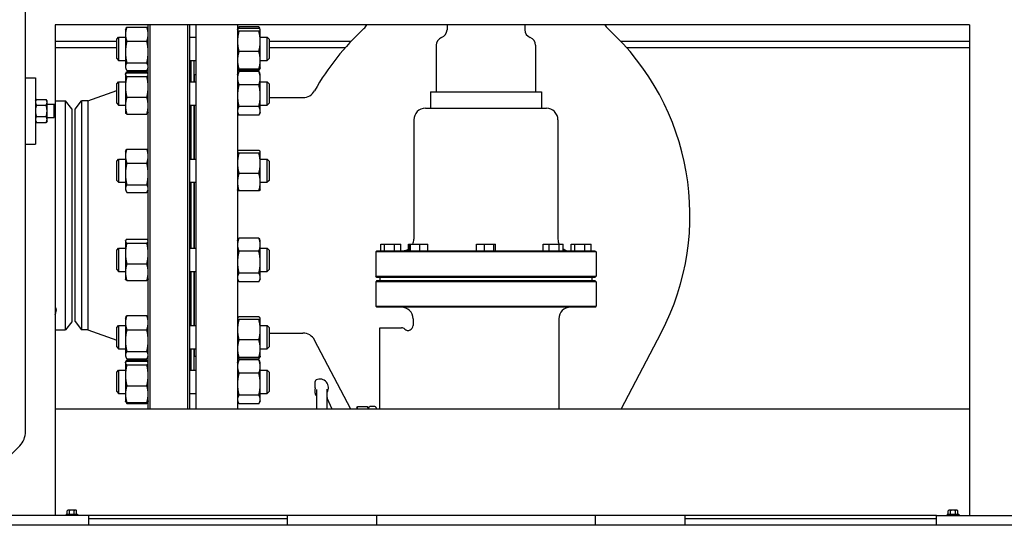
# Model space of a CAD drawing. Header units: inches. Extents: x 18 to 846, y -44 to 561.
# Tile 551 of 637: x 714 to 751, y 257 to 276. Entities that reach past the tile are written whole.
import ezdxf

# ---------------------------------------------------------------- set-up
doc = ezdxf.new("R2010")
doc.units = ezdxf.units.IN
doc.header["$LTSCALE"] = 24
doc.header["$MEASUREMENT"] = 0
doc.layers.add('Visible (ANSI)', color=7, linetype='Continuous', lineweight=30)

msp = doc.modelspace()

# ---------------------------------------------------------------- linework, layer by layer
at = {"layer": 'Visible (ANSI)'}
for p, q in [((714.23618, 260.36183), (714.23618, 294.4565)), ((715.36118, 275.7065), (715.36118, 272.65931)), ((749.86118, 275.7065), (715.36118, 275.7065)), ((718.86618, 261.2065), (718.86618, 275.7065)), ((718.92868, 275.7065), (718.92868, 261.2065)), ((720.36368, 261.2065), (720.36368, 275.7065)), ((720.42618, 275.7065), (720.42618, 261.2065)), ((720.67118, 261.2065), (720.67118, 275.7065)), ((722.23118, 275.7065), (722.23118, 261.2065)), ((730.14243, 275.7065), (730.14243, 275.51572)), ((733.07993, 275.7065), (733.07993, 275.51572)), ((749.86118, 275.7065), (749.86118, 257.2065)), ((718.00718, 275.51652), (718.02854, 275.56231)), ((718.00718, 275.51652), (718.00718, 275.34771)), ((718.00718, 275.34771), (718.00718, 274.67176)), ((718.05905, 275.61495), (718.81432, 275.61495)), ((718.86618, 275.51652), (718.84483, 275.56231)), ((722.23618, 275.51652), (722.23867, 275.52185)), ((722.23618, 275.51652), (722.23618, 275.51123)), ((722.23618, 275.51123), (722.23618, 275.07895)), ((722.23867, 275.52185), (722.26525, 275.57886)), ((723.04332, 275.62164), (722.28805, 275.62164)), ((723.04332, 275.56151), (722.28805, 275.56151)), ((723.04332, 275.46094), (722.28805, 275.46094)), ((723.0927, 275.52185), (723.06612, 275.57886)), ((723.09518, 275.51652), (723.0927, 275.52185)), ((723.09518, 275.51123), (723.09518, 275.51652)), ((723.09518, 275.07895), (723.09518, 275.51123)), ((715.36118, 275.0815), (717.67618, 275.0815)), ((717.67618, 275.1621), (717.7491, 275.23502)), ((717.67618, 274.43294), (717.67618, 275.1621)), ((717.7491, 275.23502), (717.7491, 274.36002)), ((717.7491, 275.23502), (718.00718, 275.23502)), ((718.05905, 275.08047), (718.81432, 275.08047)), ((720.42618, 275.23502), (720.67118, 275.23502)), ((722.23118, 275.23502), (722.23618, 275.23502)), ((722.23618, 275.07895), (722.23618, 274.36524)), ((723.09518, 275.23502), (723.35327, 275.23502)), ((723.09518, 274.36524), (723.09518, 275.07895)), ((723.35327, 274.36002), (723.35327, 275.23502)), ((723.42618, 275.1621), (723.35327, 275.23502)), ((723.42618, 275.1621), (723.42618, 274.43294)), ((723.42618, 275.0815), (726.52399, 275.0815)), ((736.69838, 275.0815), (749.86118, 275.0815)), ((717.67618, 274.8315), (715.36118, 274.8315)), ((718.00718, 274.67176), (718.00718, 274.12157)), ((723.04332, 274.69695), (722.28805, 274.69695)), ((726.29568, 274.8315), (723.42618, 274.8315)), ((729.73618, 274.93025), (729.73618, 273.18025)), ((733.48618, 274.93025), (733.48618, 273.18025)), ((749.86118, 274.8315), (736.92669, 274.8315)), ((717.67618, 274.43294), (717.7491, 274.36002)), ((717.7491, 274.36002), (718.00718, 274.36002)), ((718.05905, 274.26304), (718.81432, 274.26304)), ((720.42618, 274.36002), (720.67118, 274.36002)), ((720.48618, 273.5527), (720.48618, 274.36002)), ((720.60618, 273.5527), (720.60618, 274.36002)), ((722.23118, 274.36002), (722.23618, 274.36002)), ((722.23618, 274.36524), (722.23618, 274.07852)), ((723.09518, 274.07852), (723.09518, 274.36524)), ((723.09518, 274.36002), (723.35327, 274.36002)), ((723.42618, 274.43294), (723.35327, 274.36002)), ((718.00718, 274.12157), (718.00718, 274.07852)), ((718.00718, 274.07852), (718.02854, 274.03273)), ((718.01243, 273.84545), (718.02854, 273.87998)), ((718.05905, 273.98009), (718.81432, 273.98009)), ((718.05905, 273.93263), (718.81432, 273.93263)), ((718.05905, 273.89572), (718.81432, 273.89572)), ((718.86618, 274.07852), (718.84483, 274.03273)), ((718.86084, 273.84566), (718.84483, 273.87998)), ((722.23618, 274.07852), (722.23867, 274.07319)), ((722.23618, 273.8342), (722.26525, 273.89654)), ((722.23867, 274.07319), (722.26525, 274.01618)), ((723.04332, 274.03353), (722.28805, 274.03353)), ((723.04332, 273.9734), (722.28805, 273.9734)), ((723.04332, 273.93931), (722.28805, 273.93931)), ((723.0927, 274.07319), (723.06612, 274.01618)), ((723.09518, 273.8342), (723.06612, 273.89654)), ((723.09518, 274.07852), (723.0927, 274.07319)), ((714.23618, 273.7065), (714.61118, 273.7065)), ((714.61118, 273.7065), (714.61118, 271.2065)), ((717.67618, 273.47978), (717.7491, 273.5527)), ((717.67618, 272.75061), (717.67618, 273.47978)), ((717.7491, 273.5527), (717.7491, 272.6777)), ((717.7491, 273.5527), (718.00718, 273.5527)), ((718.00718, 273.8342), (718.01243, 273.84545)), ((718.00718, 273.8342), (718.00718, 273.82311)), ((718.00718, 273.82311), (718.00718, 273.36024)), ((718.05905, 273.7505), (718.81432, 273.7505)), ((718.86618, 273.8342), (718.86094, 273.84545)), ((720.48618, 273.829), (720.42618, 273.829)), ((720.42618, 273.5527), (720.67118, 273.5527)), ((720.60618, 273.709), (720.61118, 273.709)), ((720.61118, 273.5527), (720.61118, 273.829)), ((720.61118, 273.829), (720.67118, 273.829)), ((722.23118, 273.5527), (722.23618, 273.5527)), ((722.23618, 273.8342), (722.23618, 273.68974)), ((722.23618, 273.68974), (722.23618, 273.0281)), ((723.09518, 273.68974), (723.09518, 273.8342)), ((723.09518, 273.0281), (723.09518, 273.68974)), ((723.09518, 273.5527), (723.35327, 273.5527)), ((723.35327, 272.6777), (723.35327, 273.5527)), ((723.42618, 273.47978), (723.35327, 273.5527)), ((723.42618, 273.47978), (723.42618, 272.75061)), ((716.58618, 272.834), (717.67618, 273.22124)), ((718.00718, 273.36024), (718.00718, 272.65232)), ((723.04332, 273.44016), (722.28805, 273.44016)), ((729.51743, 273.18025), (733.70493, 273.18025)), ((729.51743, 273.18025), (729.51743, 272.55525)), ((733.70493, 273.18025), (733.70493, 272.55525)), ((714.61118, 272.8315), (714.64468, 272.88951)), ((714.64468, 272.88951), (715.01569, 272.88951)), ((715.04918, 272.8315), (715.01569, 272.88951)), ((715.04918, 272.78126), (715.04918, 272.8315)), ((715.04918, 272.4565), (715.04918, 272.78126)), ((715.36118, 272.8315), (715.74945, 272.8315)), ((715.74945, 264.2065), (715.74945, 272.8315)), ((715.98118, 272.5295), (715.74945, 272.8315)), ((716.10618, 272.5215), (716.34597, 272.834)), ((716.34597, 272.834), (716.34597, 264.204)), ((716.58618, 272.834), (716.34597, 272.834)), ((716.58618, 272.834), (716.58618, 264.204)), ((717.67618, 272.75061), (717.7491, 272.6777)), ((718.05905, 272.96998), (718.81432, 272.96998)), ((722.23618, 273.0281), (722.23618, 272.45356)), ((723.09518, 272.45356), (723.09518, 273.0281)), ((723.42618, 272.75061), (723.35327, 272.6777)), ((723.42618, 272.959), (724.70943, 272.959)), ((714.64468, 272.67301), (715.01569, 272.67301)), ((715.04918, 272.7065), (715.31541, 272.7065)), ((715.04918, 272.13174), (715.04918, 272.4565)), ((715.31541, 272.2065), (715.31541, 272.7065)), ((715.36118, 272.65931), (715.31541, 272.7065)), ((715.36118, 272.65931), (715.36118, 272.25369)), ((715.98118, 272.5295), (715.98118, 264.5085)), ((716.10618, 264.5165), (716.10618, 272.5215)), ((717.7491, 272.6777), (718.00718, 272.6777)), ((718.00718, 272.65232), (718.00718, 272.3962)), ((718.00718, 272.3962), (718.01243, 272.38494)), ((718.86618, 272.3962), (718.86094, 272.38494)), ((720.42618, 272.6777), (720.67118, 272.6777)), ((720.48618, 270.63883), (720.48618, 272.6777)), ((720.60618, 270.63883), (720.60618, 272.6777)), ((720.61118, 270.63883), (720.61118, 272.6777)), ((722.23118, 272.6777), (722.23618, 272.6777)), ((722.23618, 272.45356), (722.23618, 272.3962)), ((722.23618, 272.3962), (722.26525, 272.33386)), ((723.04332, 272.61604), (722.28805, 272.61604)), ((723.09518, 272.3962), (723.06612, 272.33386)), ((723.09518, 272.6777), (723.35327, 272.6777)), ((723.09518, 272.3962), (723.09518, 272.45356)), ((729.32993, 272.55525), (733.89243, 272.55525)), ((714.61118, 272.0815), (714.64468, 272.02349)), ((714.64468, 272.24), (715.01569, 272.24)), ((714.64468, 272.02349), (715.01569, 272.02349)), ((715.04918, 272.0815), (715.01569, 272.02349)), ((715.04918, 272.2065), (715.31541, 272.2065)), ((715.04918, 272.0815), (715.04918, 272.13174)), ((715.36118, 272.25369), (715.31541, 272.2065)), ((715.36118, 272.25369), (715.36118, 257.2065)), ((718.05905, 272.33467), (718.81432, 272.33467)), ((723.04332, 272.29108), (722.28805, 272.29108)), ((728.89243, 272.11775), (728.89243, 267.61775)), ((734.32993, 272.11775), (734.32993, 267.61775)), ((714.23618, 271.2065), (714.61118, 271.2065)), ((718.00718, 270.92033), (718.02854, 270.96611)), ((718.00718, 270.92033), (718.00718, 270.75152)), ((718.05905, 271.01876), (718.81432, 271.01876)), ((718.86618, 270.92033), (718.84483, 270.96611)), ((722.23618, 270.92033), (722.23867, 270.92566)), ((722.23618, 270.92033), (722.23618, 270.91503)), ((722.23618, 270.91503), (722.23618, 270.48275)), ((723.04332, 270.96532), (722.28805, 270.96532)), ((723.09518, 270.92033), (723.0927, 270.92566)), ((723.09518, 270.91503), (723.09518, 270.92033)), ((723.09518, 270.48275), (723.09518, 270.91503)), ((717.67618, 270.56591), (717.7491, 270.63883)), ((717.67618, 269.83674), (717.67618, 270.56591)), ((717.7491, 270.63883), (717.7491, 269.76383)), ((717.7491, 270.63883), (718.00718, 270.63883)), ((718.00718, 270.75152), (718.00718, 270.07556)), ((720.42618, 270.63883), (720.67118, 270.63883)), ((722.23118, 270.63883), (722.23618, 270.63883)), ((723.04332, 270.86475), (722.28805, 270.86475)), ((723.09518, 270.63883), (723.35327, 270.63883)), ((723.35327, 269.76383), (723.35327, 270.63883)), ((723.42618, 270.56591), (723.35327, 270.63883)), ((723.42618, 270.56591), (723.42618, 269.83674)), ((718.05905, 270.48428), (718.81432, 270.48428)), ((722.23618, 270.48275), (722.23618, 269.76905)), ((723.09518, 269.76905), (723.09518, 270.48275)), ((717.67618, 269.83674), (717.7491, 269.76383)), ((717.7491, 269.76383), (718.00718, 269.76383)), ((718.00718, 270.07556), (718.00718, 269.52537)), ((720.42618, 269.76383), (720.67118, 269.76383)), ((720.48618, 267.27418), (720.48618, 269.76383)), ((720.60618, 267.27418), (720.60618, 269.76383)), ((720.61118, 267.27418), (720.61118, 269.76383)), ((722.23118, 269.76383), (722.23618, 269.76383)), ((722.23618, 269.76905), (722.23618, 269.48233)), ((723.04332, 270.10076), (722.28805, 270.10076)), ((723.09518, 269.48233), (723.09518, 269.76905)), ((723.09518, 269.76383), (723.35327, 269.76383)), ((723.42618, 269.83674), (723.35327, 269.76383)), ((718.00718, 269.52537), (718.00718, 269.48233)), ((718.00718, 269.48233), (718.02854, 269.43654)), ((718.05905, 269.66685), (718.81432, 269.66685)), ((718.86618, 269.48233), (718.84483, 269.43654)), ((722.23618, 269.48233), (722.23867, 269.47699)), ((723.04332, 269.43734), (722.28805, 269.43734)), ((723.09518, 269.48233), (723.0927, 269.47699)), ((718.05905, 269.3839), (718.81432, 269.3839)), ((718.00718, 267.55568), (718.01243, 267.56694)), ((718.00718, 267.55568), (718.00718, 267.54459)), ((718.00718, 267.54459), (718.00718, 267.08172)), ((718.05905, 267.6172), (718.81432, 267.6172)), ((718.86618, 267.55568), (718.86094, 267.56694)), ((722.23618, 267.55568), (722.26525, 267.61802)), ((722.23618, 267.55568), (722.23618, 267.41122)), ((723.04332, 267.66079), (722.28805, 267.66079)), ((723.09518, 267.55568), (723.06612, 267.61802)), ((723.09518, 267.41122), (723.09518, 267.55568)), ((717.67618, 267.20126), (717.7491, 267.27418)), ((717.67618, 266.47209), (717.67618, 267.20126)), ((717.7491, 267.27418), (717.7491, 266.39918)), ((717.7491, 267.27418), (718.00718, 267.27418)), ((718.05905, 267.47198), (718.81432, 267.47198)), ((720.42618, 267.27418), (720.67118, 267.27418)), ((722.23118, 267.27418), (722.23618, 267.27418)), ((722.23618, 267.41122), (722.23618, 266.74958)), ((723.04332, 267.16164), (722.28805, 267.16164)), ((723.09518, 266.74958), (723.09518, 267.41122)), ((723.09518, 267.27418), (723.35327, 267.27418)), ((723.35327, 266.39918), (723.35327, 267.27418)), ((723.42618, 267.20126), (723.35327, 267.27418)), ((723.42618, 267.20126), (723.42618, 266.47209)), ((727.4966, 267.18025), (727.45493, 267.13859)), ((727.4966, 267.18025), (735.72577, 267.18025)), ((727.63982, 267.18025), (727.63982, 267.43025)), ((727.63982, 267.43025), (727.77878, 267.43025)), ((727.77878, 267.43025), (728.1564, 267.43025)), ((727.77878, 267.18025), (727.77878, 267.43025)), ((728.1564, 267.43025), (728.39505, 267.43025)), ((728.1564, 267.18025), (728.1564, 267.43025)), ((728.39505, 267.18025), (728.39505, 267.43025)), ((728.69038, 267.43025), (728.72017, 267.43025)), ((728.69038, 267.24901), (728.69038, 267.43025)), ((728.72017, 267.43025), (728.76231, 267.43025)), ((728.72017, 267.18025), (728.72017, 267.43025)), ((728.76231, 267.18025), (728.76231, 267.43025)), ((728.76231, 267.43025), (729.11216, 267.43025)), ((729.11216, 267.43025), (729.41987, 267.43025)), ((729.11216, 267.18025), (729.11216, 267.43025)), ((729.41987, 267.18025), (729.41987, 267.43025)), ((731.25538, 267.43025), (731.55363, 267.43025)), ((731.25538, 267.18025), (731.25538, 267.43025)), ((731.55363, 267.18025), (731.55363, 267.43025)), ((731.55363, 267.43025), (731.90943, 267.43025)), ((731.90943, 267.43025), (731.96699, 267.43025)), ((731.90943, 267.18025), (731.90943, 267.43025)), ((731.96699, 267.18025), (731.96699, 267.43025)), ((733.77271, 267.43025), (733.99902, 267.43025)), ((733.77271, 267.18025), (733.77271, 267.43025)), ((733.99902, 267.43025), (734.37867, 267.43025)), ((733.99902, 267.18025), (733.99902, 267.43025)), ((734.37867, 267.18025), (734.37867, 267.43025)), ((734.37867, 267.43025), (734.53199, 267.43025)), ((734.53199, 267.18025), (734.53199, 267.43025)), ((734.82732, 267.43025), (734.96628, 267.43025)), ((734.82732, 267.18025), (734.82732, 267.43025)), ((734.96628, 267.43025), (735.3439, 267.43025)), ((734.96628, 267.18025), (734.96628, 267.43025)), ((735.3439, 267.43025), (735.58255, 267.43025)), ((735.3439, 267.18025), (735.3439, 267.43025)), ((735.58255, 267.18025), (735.58255, 267.43025)), ((735.72577, 267.18025), (735.76743, 267.13859)), ((718.00718, 267.08172), (718.00718, 266.37381)), ((735.76743, 267.13859), (727.45493, 267.13859)), ((727.45493, 267.13859), (727.45493, 266.22192)), ((735.76743, 267.13859), (735.76743, 266.22192)), ((717.67618, 266.47209), (717.7491, 266.39918)), ((718.05905, 266.69146), (718.81432, 266.69146)), ((722.23618, 266.74958), (722.23618, 266.17504)), ((723.09518, 266.17504), (723.09518, 266.74958)), ((723.42618, 266.47209), (723.35327, 266.39918)), ((717.7491, 266.39918), (718.00718, 266.39918)), ((718.00718, 266.37381), (718.00718, 266.11768)), ((718.00718, 266.11768), (718.01243, 266.10642)), ((718.05905, 266.05615), (718.81432, 266.05615)), ((718.86618, 266.11768), (718.86094, 266.10642)), ((720.42618, 266.39918), (720.67118, 266.39918)), ((720.48618, 264.36031), (720.48618, 266.39918)), ((720.60618, 264.36031), (720.60618, 266.39918)), ((720.61118, 264.36031), (720.61118, 266.39918)), ((722.23118, 266.39918), (722.23618, 266.39918)), ((722.23618, 266.17504), (722.23618, 266.11768)), ((722.23618, 266.11768), (722.26525, 266.05534)), ((723.04332, 266.33753), (722.28805, 266.33753)), ((723.09518, 266.11768), (723.06612, 266.05534)), ((723.09518, 266.39918), (723.35327, 266.39918)), ((723.09518, 266.11768), (723.09518, 266.17504)), ((727.45493, 266.22192), (735.76743, 266.22192)), ((727.4966, 266.18025), (727.45493, 266.22192)), ((727.4966, 266.05525), (727.45493, 266.01359)), ((735.72577, 266.18025), (727.4966, 266.18025)), ((727.4966, 266.05525), (735.72577, 266.05525)), ((727.61118, 266.18025), (727.61118, 266.05525)), ((735.61118, 266.18025), (735.61118, 266.05525)), ((735.72577, 266.18025), (735.76743, 266.22192)), ((735.72577, 266.05525), (735.76743, 266.01359)), ((723.04332, 266.01256), (722.28805, 266.01256)), ((735.76743, 266.01359), (727.45493, 266.01359)), ((727.45493, 266.01359), (727.45493, 265.09692)), ((735.76743, 266.01359), (735.76743, 265.09692)), ((715.36118, 265.03275), (715.36575, 265.03275)), ((727.45493, 265.09692), (735.76743, 265.09692)), ((727.4966, 265.05525), (727.45493, 265.09692)), ((735.72577, 265.05525), (727.4966, 265.05525)), ((735.72577, 265.05525), (735.76743, 265.09692)), ((718.00718, 264.64181), (718.02854, 264.68759)), ((718.00718, 264.64181), (718.00718, 264.473)), ((718.05905, 264.74024), (718.81432, 264.74024)), ((718.86618, 264.64181), (718.84483, 264.68759)), ((722.23618, 264.64181), (722.23867, 264.64714)), ((722.23618, 264.64181), (722.23618, 264.63651)), ((722.23618, 264.63651), (722.23618, 264.20424)), ((723.04332, 264.6868), (722.28805, 264.6868)), ((723.04332, 264.58623), (722.28805, 264.58623)), ((723.09518, 264.64181), (723.0927, 264.64714)), ((723.09518, 264.63651), (723.09518, 264.64181)), ((723.09518, 264.20424), (723.09518, 264.63651)), ((728.86118, 264.61775), (728.86118, 264.36601)), ((734.36118, 264.61775), (734.36118, 261.2065)), ((715.36118, 264.2065), (715.74945, 264.2065)), ((715.98118, 264.5085), (715.74945, 264.2065)), ((716.10618, 264.5165), (716.34597, 264.204)), ((716.58618, 264.204), (716.34597, 264.204)), ((716.58618, 264.204), (717.67618, 263.81677)), ((717.67618, 264.28739), (717.7491, 264.36031)), ((717.67618, 263.55822), (717.67618, 264.28739)), ((717.7491, 264.36031), (717.7491, 263.48531)), ((717.7491, 264.36031), (718.00718, 264.36031)), ((718.00718, 264.473), (718.00718, 263.79704)), ((718.05905, 264.20576), (718.81432, 264.20576)), ((720.42618, 264.36031), (720.67118, 264.36031)), ((722.23118, 264.36031), (722.23618, 264.36031)), ((722.23618, 264.20424), (722.23618, 263.49053)), ((723.09518, 264.36031), (723.35327, 264.36031)), ((723.09518, 263.49053), (723.09518, 264.20424)), ((723.35327, 263.48531), (723.35327, 264.36031)), ((723.42618, 264.28739), (723.35327, 264.36031)), ((723.42618, 264.28739), (723.42618, 263.55822)), ((727.61118, 261.2065), (727.61118, 264.274)), ((727.61118, 264.274), (728.42368, 264.274)), ((723.04332, 263.82224), (722.28805, 263.82224)), ((723.42618, 264.079), (724.70391, 264.079)), ((736.71033, 261.2065), (738.21986, 264.08633)), ((717.67618, 263.55822), (717.7491, 263.48531)), ((717.7491, 263.48531), (718.00718, 263.48531)), ((718.00718, 263.79704), (718.00718, 263.24685)), ((720.42618, 263.48531), (720.67118, 263.48531)), ((720.48618, 262.67798), (720.48618, 263.48531)), ((720.60618, 262.67798), (720.60618, 263.48531)), ((720.61118, 263.209), (720.61118, 263.48531)), ((722.23118, 263.48531), (722.23618, 263.48531)), ((722.23618, 263.49053), (722.23618, 263.20381)), ((723.09518, 263.20381), (723.09518, 263.49053)), ((723.09518, 263.48531), (723.35327, 263.48531)), ((723.42618, 263.55822), (723.35327, 263.48531)), ((726.51204, 261.2065), (725.14676, 263.81113)), ((718.00718, 263.24685), (718.00718, 263.20381)), ((718.00718, 263.20381), (718.02854, 263.15802)), ((718.05905, 263.38833), (718.81432, 263.38833)), ((718.05905, 263.10538), (718.81432, 263.10538)), ((718.86618, 263.20381), (718.84483, 263.15802)), ((720.48618, 263.209), (720.42618, 263.209)), ((720.60618, 263.329), (720.61118, 263.329)), ((720.61118, 263.209), (720.67118, 263.209)), ((722.23618, 263.20381), (722.23867, 263.19847)), ((722.23867, 263.19847), (722.26525, 263.14147)), ((723.04332, 263.15882), (722.28805, 263.15882)), ((723.04332, 263.09869), (722.28805, 263.09869)), ((723.0927, 263.19847), (723.06612, 263.14147)), ((723.09518, 263.20381), (723.0927, 263.19847)), ((718.00718, 262.95948), (718.01243, 262.97074)), ((718.00718, 262.95948), (718.00718, 262.9484)), ((718.00718, 262.9484), (718.00718, 262.48553)), ((718.01243, 262.97074), (718.02854, 263.00527)), ((718.05905, 263.05791), (718.81432, 263.05791)), ((718.05905, 263.02101), (718.81432, 263.02101)), ((718.05905, 262.87579), (718.81432, 262.87579)), ((718.86094, 262.97074), (718.84483, 263.00527)), ((718.86618, 262.95948), (718.86094, 262.97074)), ((722.23618, 262.95948), (722.26525, 263.02182)), ((722.23618, 262.95948), (722.23618, 262.81502)), ((722.23618, 262.81502), (722.23618, 262.15339)), ((723.04332, 263.0646), (722.28805, 263.0646)), ((723.09518, 262.95948), (723.06612, 263.02182)), ((723.09518, 262.81502), (723.09518, 262.95948)), ((723.09518, 262.15339), (723.09518, 262.81502)), ((717.67618, 262.60507), (717.7491, 262.67798)), ((717.67618, 261.8759), (717.67618, 262.60507)), ((717.7491, 262.67798), (717.7491, 261.80298)), ((717.7491, 262.67798), (718.00718, 262.67798)), ((718.00718, 262.48553), (718.00718, 261.77761)), ((720.42618, 262.67798), (720.67118, 262.67798)), ((722.23118, 262.67798), (722.23618, 262.67798)), ((723.04332, 262.56545), (722.28805, 262.56545)), ((723.09518, 262.67798), (723.35327, 262.67798)), ((723.35327, 261.80298), (723.35327, 262.67798)), ((723.42618, 262.60507), (723.35327, 262.67798)), ((723.42618, 262.60507), (723.42618, 261.8759)), ((718.05905, 262.09526), (718.81432, 262.09526)), ((722.23618, 262.15339), (722.23618, 261.57885)), ((723.09518, 261.57885), (723.09518, 262.15339)), ((725.17218, 262.01883), (725.17218, 262.25381)), ((725.17218, 262.01883), (725.17218, 261.9735)), ((725.17218, 261.8121), (725.17218, 261.9735)), ((725.60968, 261.9662), (725.60968, 261.2065)), ((717.67618, 261.8759), (717.7491, 261.80298)), ((717.7491, 261.80298), (718.00718, 261.80298)), ((718.00718, 261.77761), (718.00718, 261.52148)), ((720.42618, 261.80298), (720.67118, 261.80298)), ((722.23118, 261.80298), (722.23618, 261.80298)), ((723.04332, 261.74133), (722.28805, 261.74133)), ((723.09518, 261.80298), (723.35327, 261.80298)), ((723.42618, 261.8759), (723.35327, 261.80298)), ((725.17218, 261.8121), (725.17218, 261.7793)), ((725.22468, 261.2065), (725.22468, 261.95509)), ((725.81338, 261.2065), (725.62556, 261.62835)), ((718.00718, 261.52148), (718.01243, 261.51023)), ((718.01243, 261.51023), (718.02854, 261.4757)), ((718.05905, 261.45996), (718.81432, 261.45996)), ((718.05905, 261.42305), (718.81432, 261.42305)), ((718.86094, 261.51023), (718.84483, 261.4757)), ((718.86618, 261.52148), (718.86094, 261.51023)), ((722.23618, 261.57885), (722.23618, 261.52148)), ((722.23618, 261.52148), (722.26525, 261.45914)), ((723.04332, 261.41637), (722.28805, 261.41637)), ((723.09518, 261.52148), (723.06612, 261.45914)), ((723.09518, 261.52148), (723.09518, 261.57885)), ((726.73568, 261.2565), (726.75247, 261.28557)), ((726.73568, 261.2565), (726.73568, 261.2065)), ((726.76918, 261.31016), (727.14019, 261.31016)), ((727.17368, 261.2565), (727.1569, 261.28557)), ((727.17368, 261.2065), (727.17368, 261.2565)), ((727.17408, 261.23059), (727.17408, 261.2065)), ((727.38778, 261.31575), (727.26743, 261.31575)), ((749.86118, 261.2065), (715.36118, 261.2065)), ((711.34602, 257.16101), (714.01652, 259.8315)), ((716.61118, 257.2065), (712.61118, 257.2065)), ((715.77018, 257.2455), (716.20218, 257.2455)), ((715.77018, 257.2455), (715.77018, 257.2065)), ((715.80605, 257.2455), (715.80605, 257.38128)), ((715.85108, 257.4005), (715.83018, 257.4005)), ((715.98618, 257.4005), (715.85108, 257.4005)), ((715.89612, 257.2455), (715.89612, 257.38128)), ((716.12128, 257.4005), (715.98618, 257.4005)), ((716.07625, 257.2455), (716.07625, 257.38128)), ((716.14218, 257.4005), (716.12128, 257.4005)), ((716.16632, 257.2455), (716.16632, 257.38128)), ((716.20218, 257.2455), (716.20218, 257.2065)), ((748.61118, 257.2065), (716.61118, 257.2065)), ((716.61118, 257.2065), (716.61118, 256.8315)), ((724.11118, 257.2065), (724.11118, 256.8315)), ((727.48618, 257.2065), (727.48618, 256.8315)), ((735.73618, 257.2065), (735.73618, 256.8315)), ((739.11118, 257.2065), (739.11118, 256.8315)), ((748.61118, 257.2065), (752.61118, 257.2065)), ((748.61118, 256.8315), (748.61118, 257.2065)), ((749.02018, 257.2455), (749.45218, 257.2455)), ((749.02018, 257.2455), (749.02018, 257.2065)), ((749.05605, 257.2455), (749.05605, 257.38128)), ((749.10108, 257.4005), (749.08018, 257.4005)), ((749.23618, 257.4005), (749.10108, 257.4005)), ((749.14612, 257.2455), (749.14612, 257.38128)), ((749.37128, 257.4005), (749.23618, 257.4005)), ((749.32625, 257.2455), (749.32625, 257.38128)), ((749.39218, 257.4005), (749.37128, 257.4005)), ((749.41632, 257.2455), (749.41632, 257.38128)), ((749.45218, 257.2455), (749.45218, 257.2065)), ((781.17368, 256.8315), (711.23618, 256.8315)), ((716.61118, 257.0815), (724.11118, 257.0815)), ((739.11118, 257.0815), (748.61118, 257.0815))]:
    msp.add_line(p, q, dxfattribs=at)
for centre, radius, start, end in [((726.67118, 275.92739), 0.5, 312.497008, 333.782643), ((736.55118, 275.92739), 0.5, 206.217357, 227.502992), ((733.45901, 268.519), 9.54783, 132.497008, 150.551), ((729.82993, 275.51572), 0.3125, 290.487315, 0), ((733.39243, 275.51572), 0.3125, 180, 249.512685), ((729.76336, 268.519), 9.54783, 332.337698, 47.502992), ((730.04868, 274.93025), 0.3125, 110.487315, 180), ((733.17368, 274.93025), 0.3125, 0, 69.512685), ((718.49118, 273.90874), 0.375, 350.315404, 0), ((724.70943, 273.459), 0.5, 270, 330.551), ((729.32993, 272.11775), 0.4375, 90, 180), ((733.89243, 272.11775), 0.4375, 0, 90), ((728.45493, 267.61775), 0.4375, 334.623066, 0), ((734.76743, 267.61775), 0.4375, 180, 205.376934), ((728.45493, 267.61775), 0.4375, 270, 307.318572), ((734.76743, 267.61775), 0.4375, 237.442211, 270), ((715.07794, 264.94275), 0.325, 330.636466, 11.536959), ((715.36575, 265.0015), 0.03125, 11.536959, 90), ((728.42368, 264.61775), 0.4375, 0, 90), ((734.79868, 264.61775), 0.4375, 90, 180), ((728.42368, 264.0865), 0.1875, 48.189685, 90), ((728.67368, 264.36601), 0.1875, 228.189685, 0), ((724.70391, 263.579), 0.5, 27.662302, 90), ((718.49118, 263.12926), 0.375, 0, 9.684496), ((725.34718, 262.01664), 0.325, 327.004115, 115.376934), ((725.23468, 262.25381), 0.0625, 115.376934, 180), ((725.23468, 261.7793), 0.0625, 180, 241.143953), ((725.67218, 261.80562), 0.0625, 147.004115, 180), ((727.26743, 261.222), 0.09375, 90, 174.741407), ((727.38778, 261.222), 0.09375, 9.087729, 90), ((713.48618, 260.36183), 0.75, 315, 0), ((715.98618, 257.17988), 0.2702, 125.26439, 131.810315), ((715.98618, 257.17988), 0.22062, 90, 114.094843), ((715.98618, 257.17988), 0.22062, 65.905157, 90), ((715.98618, 257.17988), 0.2702, 48.189685, 54.73561), ((749.23618, 257.17988), 0.2702, 125.26439, 131.810315), ((749.23618, 257.17988), 0.22062, 90, 114.094843), ((749.23618, 257.17988), 0.22062, 65.905157, 90), ((749.23618, 257.17988), 0.2702, 48.189685, 54.73561)]:
    msp.add_arc(centre, radius, start, end, dxfattribs=at)
for centre, start_param, end_param in [((715.85108, 257.17988), 0, 0.42053434), ((715.85108, 257.17988), 5.86265097, 6.28318531), ((716.12128, 257.17988), 0, 0.42053434), ((716.12128, 257.17988), 5.86265097, 6.28318531), ((749.10108, 257.17988), 0, 0.42053434), ((749.10108, 257.17988), 5.86265097, 6.28318531), ((749.37128, 257.17988), 0, 0.42053434), ((749.37128, 257.17988), 5.86265097, 6.28318531)]:
    msp.add_ellipse(centre, major_axis=(0, 0.22062), ratio=0.5, start_param=start_param, end_param=end_param, dxfattribs=at)
for points, weights in [([(718.05905, 275.61495), (718.00718, 275.47174), (718.00718, 275.34771)], [1, 1.0379548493, 1]), ([(718.00718, 275.34771), (718.00718, 275.22368), (718.05905, 275.08047)], [1, 1.0379548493, 1]), ([(718.02854, 275.56231), (718.04031, 275.58755), (718.05905, 275.61495)], [1.01733426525, 1.01339325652, 1]), ([(718.81432, 275.61495), (718.83306, 275.58755), (718.84483, 275.56231)], [1, 1.01339325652, 1.01733426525]), ([(718.86618, 275.34771), (718.86618, 275.47174), (718.81432, 275.61495)], [1, 1.0379548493, 1]), ([(718.81432, 275.08047), (718.86618, 275.22368), (718.86618, 275.34771)], [1, 1.0379548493, 1]), ([(722.28805, 275.56151), (722.23618, 275.53456), (722.23618, 275.51123)], [1, 1.0379548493, 1]), ([(722.23618, 275.51123), (722.23618, 275.48789), (722.28805, 275.46094)], [1, 1.0379548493, 1]), ([(722.28805, 275.46094), (722.23618, 275.25623), (722.23618, 275.07895)], [1, 1.0379548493, 1]), ([(722.28805, 275.62164), (722.27295, 275.5827), (722.26241, 275.54634)], [1, 1.01076049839, 1.01541962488]), ([(722.26525, 275.57886), (722.27493, 275.5996), (722.28805, 275.62164)], [1.01408417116, 1.00934096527, 1]), ([(723.06896, 275.54634), (723.05842, 275.5827), (723.04332, 275.62164)], [1.01541962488, 1.01076049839, 1]), ([(723.04332, 275.62164), (723.05644, 275.5996), (723.06612, 275.57886)], [1, 1.00934096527, 1.01408417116]), ([(723.09518, 275.51123), (723.09518, 275.53456), (723.04332, 275.56151)], [1, 1.0379548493, 1]), ([(723.04332, 275.46094), (723.09518, 275.48789), (723.09518, 275.51123)], [1, 1.0379548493, 1]), ([(723.09518, 275.07895), (723.09518, 275.25623), (723.04332, 275.46094)], [1, 1.0379548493, 1]), ([(718.05905, 275.08047), (718.00718, 274.86144), (718.00718, 274.67176)], [1, 1.0379548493, 1]), ([(718.86618, 274.67176), (718.86618, 274.86144), (718.81432, 275.08047)], [1, 1.0379548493, 1]), ([(722.23618, 275.07895), (722.23618, 274.90166), (722.28805, 274.69695)], [1, 1.0379548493, 1]), ([(723.04332, 274.69695), (723.09518, 274.90166), (723.09518, 275.07895)], [1, 1.0379548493, 1]), ([(718.00718, 274.67176), (718.00718, 274.48207), (718.05905, 274.26304)], [1, 1.0379548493, 1]), ([(718.81432, 274.26304), (718.86618, 274.48207), (718.86618, 274.67176)], [1, 1.0379548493, 1]), ([(722.28805, 274.69695), (722.23618, 274.51919), (722.23618, 274.36524)], [1, 1.0379548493, 1]), ([(723.09518, 274.36524), (723.09518, 274.51919), (723.04332, 274.69695)], [1, 1.0379548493, 1]), ([(718.05905, 274.26304), (718.00718, 274.18722), (718.00718, 274.12157)], [1, 1.0379548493, 1]), ([(718.86618, 274.12157), (718.86618, 274.18722), (718.81432, 274.26304)], [1, 1.0379548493, 1]), ([(722.23618, 274.36524), (722.23618, 274.21129), (722.28805, 274.03353)], [1, 1.0379548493, 1]), ([(723.04332, 274.03353), (723.09518, 274.21129), (723.09518, 274.36524)], [1, 1.0379548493, 1]), ([(718.00718, 274.12157), (718.00718, 274.05591), (718.05905, 273.98009)], [1, 1.0379548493, 1]), ([(718.05905, 273.89572), (718.00718, 273.85681), (718.00718, 273.82311)], [1, 1.0379548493, 1]), ([(718.02854, 273.87998), (718.04031, 273.90522), (718.05905, 273.93263)], [1.01733426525, 1.01339325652, 1]), ([(718.05905, 273.93263), (718.04967, 273.90672), (718.04207, 273.88195)], [1, 1.00665836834, 1.01098059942]), ([(718.81432, 273.98009), (718.86618, 274.05591), (718.86618, 274.12157)], [1, 1.0379548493, 1]), ([(718.8313, 273.88195), (718.8237, 273.90672), (718.81432, 273.93263)], [1.01098059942, 1.00665836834, 1]), ([(718.81432, 273.93263), (718.83306, 273.90522), (718.84483, 273.87998)], [1, 1.01339325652, 1.01733426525]), ([(718.86618, 273.82311), (718.86618, 273.85681), (718.81432, 273.89572)], [1, 1.0379548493, 1]), ([(722.28805, 273.93931), (722.23618, 273.80557), (722.23618, 273.68974)], [1, 1.0379548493, 1]), ([(722.28805, 274.03353), (722.24729, 274.05471), (722.23867, 274.07319)], [1, 1.02958951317, 1.01304319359]), ([(722.24801, 274.06048), (722.2607, 274.01931), (722.28805, 273.9734)], [1.01895290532, 1.01965956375, 1]), ([(722.26525, 273.89654), (722.27493, 273.91728), (722.28805, 273.93931)], [1.01408417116, 1.00934096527, 1]), ([(723.0927, 274.07319), (723.08408, 274.05471), (723.04332, 274.03353)], [1.01304319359, 1.02958951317, 1]), ([(723.04332, 273.9734), (723.07067, 274.01931), (723.08336, 274.06048)], [1, 1.01965956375, 1.01895290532]), ([(723.09518, 273.68974), (723.09518, 273.80557), (723.04332, 273.93931)], [1, 1.0379548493, 1]), ([(723.04332, 273.93931), (723.05644, 273.91728), (723.06612, 273.89654)], [1, 1.00934096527, 1.01408417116]), ([(718.00718, 273.82311), (718.00718, 273.78941), (718.05905, 273.7505)], [1, 1.0379548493, 1]), ([(718.05905, 273.7505), (718.00718, 273.54136), (718.00718, 273.36024)], [1, 1.0379548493, 1]), ([(718.81432, 273.7505), (718.86618, 273.78941), (718.86618, 273.82311)], [1, 1.0379548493, 1]), ([(718.86618, 273.36024), (718.86618, 273.54136), (718.81432, 273.7505)], [1, 1.0379548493, 1]), ([(722.23618, 273.68974), (722.23618, 273.57391), (722.28805, 273.44016)], [1, 1.0379548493, 1]), ([(723.04332, 273.44016), (723.09518, 273.57391), (723.09518, 273.68974)], [1, 1.0379548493, 1]), ([(718.00718, 273.36024), (718.00718, 273.17912), (718.05905, 272.96998)], [1, 1.0379548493, 1]), ([(718.81432, 272.96998), (718.86618, 273.17912), (718.86618, 273.36024)], [1, 1.0379548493, 1]), ([(722.28805, 273.44016), (722.23618, 273.21934), (722.23618, 273.0281)], [1, 1.0379548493, 1]), ([(723.09518, 273.0281), (723.09518, 273.21934), (723.04332, 273.44016)], [1, 1.0379548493, 1]), ([(714.64468, 272.88951), (714.61118, 272.8315), (714.61118, 272.78126)], [1, 1.0379548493, 1]), ([(714.61118, 272.78126), (714.61118, 272.73102), (714.64468, 272.67301)], [1, 1.0379548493, 1]), ([(715.04918, 272.78126), (715.04918, 272.8315), (715.01569, 272.88951)], [1, 1.0379548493, 1]), ([(715.01569, 272.67301), (715.04918, 272.73102), (715.04918, 272.78126)], [1, 1.0379548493, 1]), ([(718.05905, 272.96998), (718.00718, 272.79975), (718.00718, 272.65232)], [1, 1.0379548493, 1]), ([(718.86618, 272.65232), (718.86618, 272.79975), (718.81432, 272.96998)], [1, 1.0379548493, 1]), ([(722.23618, 273.0281), (722.23618, 272.83687), (722.28805, 272.61604)], [1, 1.0379548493, 1]), ([(723.04332, 272.61604), (723.09518, 272.83687), (723.09518, 273.0281)], [1, 1.0379548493, 1]), ([(714.64468, 272.67301), (714.61118, 272.55698), (714.61118, 272.4565)], [1, 1.0379548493, 1]), ([(714.61118, 272.4565), (714.61118, 272.35602), (714.64468, 272.24)], [1, 1.0379548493, 1]), ([(715.04918, 272.4565), (715.04918, 272.55698), (715.01569, 272.67301)], [1, 1.0379548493, 1]), ([(715.01569, 272.24), (715.04918, 272.35602), (715.04918, 272.4565)], [1, 1.0379548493, 1]), ([(718.00718, 272.65232), (718.00718, 272.5049), (718.05905, 272.33467)], [1, 1.0379548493, 1]), ([(718.05905, 272.33467), (718.0234, 272.36141), (718.01243, 272.38494)], [1, 1.02578038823, 1.01653872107]), ([(718.81432, 272.33467), (718.86618, 272.5049), (718.86618, 272.65232)], [1, 1.0379548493, 1]), ([(718.86094, 272.38494), (718.84997, 272.36141), (718.81432, 272.33467)], [1.01653872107, 1.02578038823, 1]), ([(722.28805, 272.61604), (722.23618, 272.52897), (722.23618, 272.45356)], [1, 1.0379548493, 1]), ([(722.23618, 272.45356), (722.23618, 272.37815), (722.28805, 272.29108)], [1, 1.0379548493, 1]), ([(723.09518, 272.45356), (723.09518, 272.52897), (723.04332, 272.61604)], [1, 1.0379548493, 1]), ([(723.04332, 272.29108), (723.09518, 272.37815), (723.09518, 272.45356)], [1, 1.0379548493, 1]), ([(714.64468, 272.24), (714.61118, 272.18198), (714.61118, 272.13174)], [1, 1.0379548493, 1]), ([(714.61118, 272.13174), (714.61118, 272.0815), (714.64468, 272.02349)], [1, 1.0379548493, 1]), ([(715.04918, 272.13174), (715.04918, 272.18198), (715.01569, 272.24)], [1, 1.0379548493, 1]), ([(715.01569, 272.02349), (715.04918, 272.0815), (715.04918, 272.13174)], [1, 1.0379548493, 1]), ([(718.05905, 271.01876), (718.00718, 270.87554), (718.00718, 270.75152)], [1, 1.0379548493, 1]), ([(718.02854, 270.96611), (718.04031, 270.99135), (718.05905, 271.01876)], [1.01733426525, 1.01339325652, 1]), ([(718.81432, 271.01876), (718.83306, 270.99135), (718.84483, 270.96611)], [1, 1.01339325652, 1.01733426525]), ([(718.86618, 270.75152), (718.86618, 270.87554), (718.81432, 271.01876)], [1, 1.0379548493, 1]), ([(722.28805, 270.96532), (722.23618, 270.93837), (722.23618, 270.91503)], [1, 1.0379548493, 1]), ([(722.23618, 270.91503), (722.23618, 270.89169), (722.28805, 270.86475)], [1, 1.0379548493, 1]), ([(723.09518, 270.91503), (723.09518, 270.93837), (723.04332, 270.96532)], [1, 1.0379548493, 1]), ([(723.04332, 270.86475), (723.09518, 270.89169), (723.09518, 270.91503)], [1, 1.0379548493, 1]), ([(718.00718, 270.75152), (718.00718, 270.62749), (718.05905, 270.48428)], [1, 1.0379548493, 1]), ([(718.81432, 270.48428), (718.86618, 270.62749), (718.86618, 270.75152)], [1, 1.0379548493, 1]), ([(722.28805, 270.86475), (722.23618, 270.66004), (722.23618, 270.48275)], [1, 1.0379548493, 1]), ([(723.09518, 270.48275), (723.09518, 270.66004), (723.04332, 270.86475)], [1, 1.0379548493, 1]), ([(718.05905, 270.48428), (718.00718, 270.26525), (718.00718, 270.07556)], [1, 1.0379548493, 1]), ([(718.86618, 270.07556), (718.86618, 270.26525), (718.81432, 270.48428)], [1, 1.0379548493, 1]), ([(722.23618, 270.48275), (722.23618, 270.30547), (722.28805, 270.10076)], [1, 1.0379548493, 1]), ([(723.04332, 270.10076), (723.09518, 270.30547), (723.09518, 270.48275)], [1, 1.0379548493, 1]), ([(718.00718, 270.07556), (718.00718, 269.88588), (718.05905, 269.66685)], [1, 1.0379548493, 1]), ([(718.81432, 269.66685), (718.86618, 269.88588), (718.86618, 270.07556)], [1, 1.0379548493, 1]), ([(722.28805, 270.10076), (722.23618, 269.923), (722.23618, 269.76905)], [1, 1.0379548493, 1]), ([(722.23618, 269.76905), (722.23618, 269.6151), (722.28805, 269.43734)], [1, 1.0379548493, 1]), ([(723.09518, 269.76905), (723.09518, 269.923), (723.04332, 270.10076)], [1, 1.0379548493, 1]), ([(723.04332, 269.43734), (723.09518, 269.6151), (723.09518, 269.76905)], [1, 1.0379548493, 1]), ([(718.05905, 269.66685), (718.00718, 269.59103), (718.00718, 269.52537)], [1, 1.0379548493, 1]), ([(718.00718, 269.52537), (718.00718, 269.45971), (718.05905, 269.3839)], [1, 1.0379548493, 1]), ([(718.86618, 269.52537), (718.86618, 269.59103), (718.81432, 269.66685)], [1, 1.0379548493, 1]), ([(718.81432, 269.3839), (718.86618, 269.45971), (718.86618, 269.52537)], [1, 1.0379548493, 1]), ([(722.28805, 269.43734), (722.24729, 269.45852), (722.23867, 269.47699)], [1, 1.02958951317, 1.01304319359]), ([(723.0927, 269.47699), (723.08408, 269.45852), (723.04332, 269.43734)], [1.01304319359, 1.02958951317, 1]), ([(718.05905, 267.6172), (718.00718, 267.57829), (718.00718, 267.54459)], [1, 1.0379548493, 1]), ([(718.00718, 267.54459), (718.00718, 267.5109), (718.05905, 267.47198)], [1, 1.0379548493, 1]), ([(718.86618, 267.54459), (718.86618, 267.57829), (718.81432, 267.6172)], [1, 1.0379548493, 1]), ([(718.81432, 267.47198), (718.86618, 267.5109), (718.86618, 267.54459)], [1, 1.0379548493, 1]), ([(722.28805, 267.66079), (722.23618, 267.52705), (722.23618, 267.41122)], [1, 1.0379548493, 1]), ([(722.26525, 267.61802), (722.27493, 267.63876), (722.28805, 267.66079)], [1.01408417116, 1.00934096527, 1]), ([(723.09518, 267.41122), (723.09518, 267.52705), (723.04332, 267.66079)], [1, 1.0379548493, 1]), ([(723.04332, 267.66079), (723.05644, 267.63876), (723.06612, 267.61802)], [1, 1.00934096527, 1.01408417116]), ([(718.05905, 267.47198), (718.00718, 267.26284), (718.00718, 267.08172)], [1, 1.0379548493, 1]), ([(718.86618, 267.08172), (718.86618, 267.26284), (718.81432, 267.47198)], [1, 1.0379548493, 1]), ([(722.23618, 267.41122), (722.23618, 267.29539), (722.28805, 267.16164)], [1, 1.0379548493, 1]), ([(722.28805, 267.16164), (722.23618, 266.94082), (722.23618, 266.74958)], [1, 1.0379548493, 1]), ([(723.04332, 267.16164), (723.09518, 267.29539), (723.09518, 267.41122)], [1, 1.0379548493, 1]), ([(723.09518, 266.74958), (723.09518, 266.94082), (723.04332, 267.16164)], [1, 1.0379548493, 1]), ([(718.00718, 267.08172), (718.00718, 266.9006), (718.05905, 266.69146)], [1, 1.0379548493, 1]), ([(718.81432, 266.69146), (718.86618, 266.9006), (718.86618, 267.08172)], [1, 1.0379548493, 1]), ([(718.05905, 266.69146), (718.00718, 266.52123), (718.00718, 266.37381)], [1, 1.0379548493, 1]), ([(718.86618, 266.37381), (718.86618, 266.52123), (718.81432, 266.69146)], [1, 1.0379548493, 1]), ([(722.23618, 266.74958), (722.23618, 266.55835), (722.28805, 266.33753)], [1, 1.0379548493, 1]), ([(723.04332, 266.33753), (723.09518, 266.55835), (723.09518, 266.74958)], [1, 1.0379548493, 1]), ([(718.00718, 266.37381), (718.00718, 266.22638), (718.05905, 266.05615)], [1, 1.0379548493, 1]), ([(718.05905, 266.05615), (718.0234, 266.0829), (718.01243, 266.10642)], [1, 1.02578038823, 1.01653872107]), ([(718.81432, 266.05615), (718.86618, 266.22638), (718.86618, 266.37381)], [1, 1.0379548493, 1]), ([(718.86094, 266.10642), (718.84997, 266.0829), (718.81432, 266.05615)], [1.01653872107, 1.02578038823, 1]), ([(722.28805, 266.33753), (722.23618, 266.25045), (722.23618, 266.17504)], [1, 1.0379548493, 1]), ([(722.23618, 266.17504), (722.23618, 266.09964), (722.28805, 266.01256)], [1, 1.0379548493, 1]), ([(723.09518, 266.17504), (723.09518, 266.25045), (723.04332, 266.33753)], [1, 1.0379548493, 1]), ([(723.04332, 266.01256), (723.09518, 266.09964), (723.09518, 266.17504)], [1, 1.0379548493, 1]), ([(718.05905, 264.74024), (718.00718, 264.59703), (718.00718, 264.473)], [1, 1.0379548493, 1]), ([(718.02854, 264.68759), (718.04031, 264.71284), (718.05905, 264.74024)], [1.01733426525, 1.01339325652, 1]), ([(718.81432, 264.74024), (718.83306, 264.71284), (718.84483, 264.68759)], [1, 1.01339325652, 1.01733426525]), ([(718.86618, 264.473), (718.86618, 264.59703), (718.81432, 264.74024)], [1, 1.0379548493, 1]), ([(722.28805, 264.6868), (722.23618, 264.65985), (722.23618, 264.63651)], [1, 1.0379548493, 1]), ([(722.23618, 264.63651), (722.23618, 264.61318), (722.28805, 264.58623)], [1, 1.0379548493, 1]), ([(722.28805, 264.58623), (722.23618, 264.38152), (722.23618, 264.20424)], [1, 1.0379548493, 1]), ([(723.09518, 264.63651), (723.09518, 264.65985), (723.04332, 264.6868)], [1, 1.0379548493, 1]), ([(723.04332, 264.58623), (723.09518, 264.61318), (723.09518, 264.63651)], [1, 1.0379548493, 1]), ([(723.09518, 264.20424), (723.09518, 264.38152), (723.04332, 264.58623)], [1, 1.0379548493, 1]), ([(718.00718, 264.473), (718.00718, 264.34897), (718.05905, 264.20576)], [1, 1.0379548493, 1]), ([(718.05905, 264.20576), (718.00718, 263.98673), (718.00718, 263.79704)], [1, 1.0379548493, 1]), ([(718.81432, 264.20576), (718.86618, 264.34897), (718.86618, 264.473)], [1, 1.0379548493, 1]), ([(718.86618, 263.79704), (718.86618, 263.98673), (718.81432, 264.20576)], [1, 1.0379548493, 1]), ([(722.23618, 264.20424), (722.23618, 264.02695), (722.28805, 263.82224)], [1, 1.0379548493, 1]), ([(723.04332, 263.82224), (723.09518, 264.02695), (723.09518, 264.20424)], [1, 1.0379548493, 1]), ([(722.28805, 263.82224), (722.23618, 263.64448), (722.23618, 263.49053)], [1, 1.0379548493, 1]), ([(723.09518, 263.49053), (723.09518, 263.64448), (723.04332, 263.82224)], [1, 1.0379548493, 1]), ([(718.00718, 263.79704), (718.00718, 263.60736), (718.05905, 263.38833)], [1, 1.0379548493, 1]), ([(718.81432, 263.38833), (718.86618, 263.60736), (718.86618, 263.79704)], [1, 1.0379548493, 1]), ([(722.23618, 263.49053), (722.23618, 263.33658), (722.28805, 263.15882)], [1, 1.0379548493, 1]), ([(723.04332, 263.15882), (723.09518, 263.33658), (723.09518, 263.49053)], [1, 1.0379548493, 1]), ([(718.05905, 263.38833), (718.00718, 263.31251), (718.00718, 263.24685)], [1, 1.0379548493, 1]), ([(718.00718, 263.24685), (718.00718, 263.18119), (718.05905, 263.10538)], [1, 1.0379548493, 1]), ([(718.86618, 263.24685), (718.86618, 263.31251), (718.81432, 263.38833)], [1, 1.0379548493, 1]), ([(718.81432, 263.10538), (718.86618, 263.18119), (718.86618, 263.24685)], [1, 1.0379548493, 1]), ([(722.28805, 263.15882), (722.24729, 263.18), (722.23867, 263.19847)], [1, 1.02958951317, 1.01304319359]), ([(722.24801, 263.18577), (722.2607, 263.1446), (722.28805, 263.09869)], [1.01895290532, 1.01965956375, 1]), ([(723.0927, 263.19847), (723.08408, 263.18), (723.04332, 263.15882)], [1.01304319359, 1.02958951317, 1]), ([(723.04332, 263.09869), (723.07067, 263.1446), (723.08336, 263.18577)], [1, 1.01965956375, 1.01895290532]), ([(718.05905, 263.02101), (718.00718, 262.9821), (718.00718, 262.9484)], [1, 1.0379548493, 1]), ([(718.00718, 262.9484), (718.00718, 262.9147), (718.05905, 262.87579)], [1, 1.0379548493, 1]), ([(718.05905, 262.87579), (718.00718, 262.66665), (718.00718, 262.48553)], [1, 1.0379548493, 1]), ([(718.02854, 263.00527), (718.04031, 263.03051), (718.05905, 263.05791)], [1.01733426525, 1.01339325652, 1]), ([(718.05905, 263.05791), (718.04967, 263.03201), (718.04207, 263.00724)], [1, 1.00665836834, 1.01098059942]), ([(718.8313, 263.00724), (718.8237, 263.03201), (718.81432, 263.05791)], [1.01098059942, 1.00665836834, 1]), ([(718.81432, 263.05791), (718.83306, 263.03051), (718.84483, 263.00527)], [1, 1.01339325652, 1.01733426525]), ([(718.86618, 262.9484), (718.86618, 262.9821), (718.81432, 263.02101)], [1, 1.0379548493, 1]), ([(718.81432, 262.87579), (718.86618, 262.9147), (718.86618, 262.9484)], [1, 1.0379548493, 1]), ([(718.86618, 262.48553), (718.86618, 262.66665), (718.81432, 262.87579)], [1, 1.0379548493, 1]), ([(722.28805, 263.0646), (722.23618, 262.93085), (722.23618, 262.81502)], [1, 1.0379548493, 1]), ([(722.23618, 262.81502), (722.23618, 262.6992), (722.28805, 262.56545)], [1, 1.0379548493, 1]), ([(722.26525, 263.02182), (722.27493, 263.04256), (722.28805, 263.0646)], [1.01408417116, 1.00934096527, 1]), ([(723.09518, 262.81502), (723.09518, 262.93085), (723.04332, 263.0646)], [1, 1.0379548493, 1]), ([(723.04332, 263.0646), (723.05644, 263.04256), (723.06612, 263.02182)], [1, 1.00934096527, 1.01408417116]), ([(723.04332, 262.56545), (723.09518, 262.6992), (723.09518, 262.81502)], [1, 1.0379548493, 1]), ([(718.00718, 262.48553), (718.00718, 262.30441), (718.05905, 262.09526)], [1, 1.0379548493, 1]), ([(718.81432, 262.09526), (718.86618, 262.30441), (718.86618, 262.48553)], [1, 1.0379548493, 1]), ([(722.28805, 262.56545), (722.23618, 262.34463), (722.23618, 262.15339)], [1, 1.0379548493, 1]), ([(723.09518, 262.15339), (723.09518, 262.34463), (723.04332, 262.56545)], [1, 1.0379548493, 1]), ([(718.05905, 262.09526), (718.00718, 261.92503), (718.00718, 261.77761)], [1, 1.0379548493, 1]), ([(718.86618, 261.77761), (718.86618, 261.92503), (718.81432, 262.09526)], [1, 1.0379548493, 1]), ([(722.23618, 262.15339), (722.23618, 261.96215), (722.28805, 261.74133)], [1, 1.0379548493, 1]), ([(723.04332, 261.74133), (723.09518, 261.96215), (723.09518, 262.15339)], [1, 1.0379548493, 1]), ([(718.00718, 261.77761), (718.00718, 261.63019), (718.05905, 261.45996)], [1, 1.0379548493, 1]), ([(718.81432, 261.45996), (718.86618, 261.63019), (718.86618, 261.77761)], [1, 1.0379548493, 1]), ([(722.28805, 261.74133), (722.23618, 261.65426), (722.23618, 261.57885)], [1, 1.0379548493, 1]), ([(723.09518, 261.57885), (723.09518, 261.65426), (723.04332, 261.74133)], [1, 1.0379548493, 1]), ([(718.05905, 261.45996), (718.0234, 261.4867), (718.01243, 261.51023)], [1, 1.02578038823, 1.01653872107]), ([(718.01901, 261.49887), (718.0317, 261.46303), (718.05905, 261.42305)], [1.01895290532, 1.01965956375, 1]), ([(718.86094, 261.51023), (718.84997, 261.4867), (718.81432, 261.45996)], [1.01653872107, 1.02578038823, 1]), ([(718.81432, 261.42305), (718.84167, 261.46303), (718.85436, 261.49887)], [1, 1.01965956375, 1.01895290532]), ([(722.23618, 261.57885), (722.23618, 261.50344), (722.28805, 261.41637)], [1, 1.0379548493, 1]), ([(723.04332, 261.41637), (723.09518, 261.50344), (723.09518, 261.57885)], [1, 1.0379548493, 1]), ([(726.76918, 261.31016), (726.74331, 261.25482), (726.7375, 261.2065)], [1, 1.02906282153, 1.0136176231]), ([(726.75247, 261.28557), (726.75932, 261.29744), (726.76918, 261.31016)], [1.01552166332, 1.01087918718, 1]), ([(727.14019, 261.31016), (727.15005, 261.29744), (727.1569, 261.28557)], [1, 1.01087918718, 1.01552166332]), ([(727.17187, 261.2065), (727.16606, 261.25482), (727.14019, 261.31016)], [1.0136176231, 1.02906282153, 1])]:
    msp.add_rational_spline(points, weights, degree=2, dxfattribs=at)
for points, knots in [([(725.22468, 261.70639), (725.22459, 261.70654), (725.22448, 261.7067), (725.22391, 261.70757), (725.22329, 261.70849), (725.22139, 261.71083), (725.22077, 261.71155), (725.2188, 261.71372), (725.21732, 261.71531), (725.21245, 261.71943), (725.20976, 261.72166), (725.20458, 261.72452), (725.20455, 261.72454), (725.20452, 261.72456)], [0.3018015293, 0.3018015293, 0.3018015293, 0.3018015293, 0.3110269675, 0.3110269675, 0.3460360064, 0.3460360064, 0.3585984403, 0.3585984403, 0.3758973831, 0.3758973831, 0.3887084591, 0.3887084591, 0.3887837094, 0.3887837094, 0.3887837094, 0.3887837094]), ([(725.60968, 261.68414), (725.60968, 261.68051), (725.60968, 261.67657), (725.60989, 261.67215), (725.60996, 261.67099), (725.61016, 261.66902), (725.61022, 261.66845), (725.61035, 261.66748), (725.61039, 261.66717), (725.61049, 261.6665), (725.61055, 261.66616), (725.61065, 261.66554), (725.61069, 261.66532), (725.61078, 261.66485), (725.61082, 261.66459), (725.61092, 261.66409), (725.61098, 261.66383), (725.61108, 261.66336), (725.61113, 261.66314), (725.61122, 261.66273), (725.61126, 261.66255), (725.61145, 261.66173), (725.61158, 261.66124), (725.61189, 261.66009), (725.61206, 261.65953), (725.61301, 261.65656), (725.61433, 261.65344), (725.61898, 261.64302), (725.62221, 261.63587), (725.62556, 261.62835)], [0, 0, 0, 0, 0.0860149, 0.0860149, 0.114167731, 0.114167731, 0.124696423, 0.124696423, 0.129146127, 0.129146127, 0.133069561, 0.133069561, 0.135026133, 0.135026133, 0.136998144, 0.136998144, 0.138963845, 0.138963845, 0.140914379, 0.140914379, 0.142814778, 0.142814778, 0.14990119, 0.14990119, 0.162100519, 0.162100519, 0.217793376, 0.217793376, 0.295650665, 0.295650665, 0.295650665, 0.295650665]), ([(727.48035, 261.23681), (727.48035, 261.23681), (727.48053, 261.23476), (727.48133, 261.22559), (727.48204, 261.21748), (727.48299, 261.2065)], [1.208667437, 1.208667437, 1.208667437, 1.208667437, 1.375883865, 1.375883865, 1.581908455, 1.581908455, 1.581908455, 1.581908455])]:
    msp.add_open_spline(points, degree=3, knots=knots, dxfattribs=at)

doc.saveas('drawing.dxf')
